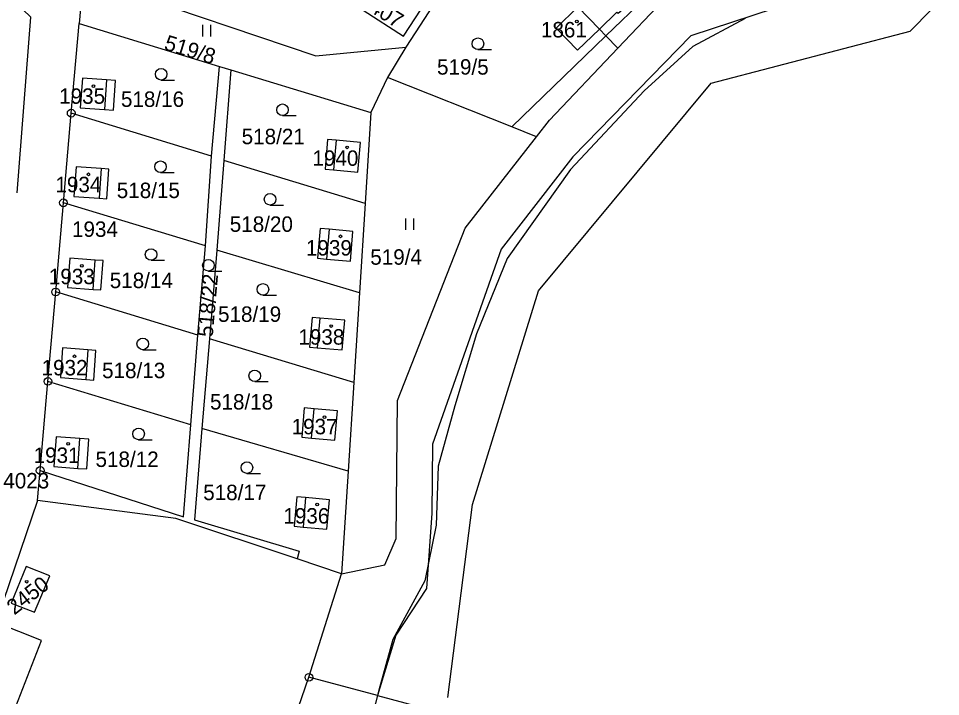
# Model space of a CAD drawing. Extents: x -555757 to -553364, y -1100723 to -1096439.
# Drawn here: x -553858.9 to -553739.5, y -1099822.5 to -1099734.7 of the extents above; entities that cross this region are included whole.
import ezdxf

# ---------------------------------------------------------------- set-up
doc = ezdxf.new("R2010")
doc.units = 0
for name, color, linetype in [('01_HLADINA', 7, 'Continuous'), ('BUDOVY', 7, 'Continuous'), ('C$SLO$PARCELY', 7, 'Continuous'), ('CISLO_PBPP', 7, 'Continuous'), ('HRANICE$PARCELY', 7, 'Continuous'), ('HRANICE_PARCEL', 7, 'Continuous'), ('SLOUPY', 7, 'Continuous'), ('SLUCKOV$$C$RA', 7, 'Continuous'), ('VSTUP', 7, 'Continuous'), ('ZNA$KY$KULTUR', 7, 'Continuous')]:
    doc.layers.add(name, color=color, linetype=linetype)

# ---------------------------------------------------------------- blocks, each defined once
blk = doc.blocks.new('4$02')
at = {"layer": 'SLOUPY'}
blk.add_circle((0, 0), 0.175, dxfattribs=at)
blk = doc.blocks.new('3$04')
at = {"layer": 'ZNA$KY$KULTUR'}
blk.add_line((0.01, 0), (1.76, 0), dxfattribs=at)
blk.add_circle((0.01, 0.75), 0.75, dxfattribs=at)
blk = doc.blocks.new('3$06')
at = {"layer": 'SLOUPY'}
for p, q in [((-0.517, 0.235), (-0.517, 1.735)), ((0.517, 0.235), (0.517, 1.735))]:
    blk.add_line(p, q, dxfattribs=at)
blk = doc.blocks.new('1$05')
at = {"layer": 'SLOUPY'}
for radius in [0.5, 0.032]:
    blk.add_circle((0, 0), radius, dxfattribs=at)

msp = doc.modelspace()

# ---------------------------------------------------------------- linework, layer by layer
at = {"layer": '01_HLADINA'}
msp.add_lwpolyline([(-553764.8, -1099734.68), (-553771.56, -1099738.28), (-553777.87, -1099744.04), (-553787.42, -1099754.21), (-553795.62, -1099765.73), (-553799.59, -1099775.5), (-553802.39, -1099784.81), (-553804.56, -1099792.64), (-553804.83, -1099800.29), (-553806.27, -1099807.49), (-553810.42, -1099815.09), (-553812.23, -1099821.66), (-553822.54, -1099861.94), (-553828.57, -1099882.53), (-553839.71, -1099923.59), (-553849.23, -1099948.2), (-553865.68, -1099969.96), (-553893.29, -1100000.63), (-553919.97, -1100033.13), (-553931.32, -1100050.03), (-553945.46, -1100081.73), (-553953.11, -1100099.32), (-553965.26, -1100164.74)], dxfattribs=at)
at = {"layer": 'HRANICE$PARCELY'}
for p, q in [((-553803.57, -1099730.43), (-553808.76, -1099738.37)), ((-553783.67, -1099736.02), (-553786.45, -1099733.15)), ((-553852.09, -1099746.92), (-553851.08, -1099735.3)), ((-553851.08, -1099735.3), (-553832.88, -1099740.86)), ((-553808.76, -1099738.37), (-553811.13, -1099742.3)), ((-553833.9, -1099752.51), (-553832.88, -1099740.86)), ((-553832.88, -1099740.86), (-553831.42, -1099741.31)), ((-553831.42, -1099741.31), (-553832.34, -1099753.04)), ((-553831.42, -1099741.31), (-553813.28, -1099746.85)), ((-553811.13, -1099742.3), (-553813.28, -1099746.85)), ((-553853.1, -1099758.53), (-553852.09, -1099746.92)), ((-553833.9, -1099752.51), (-553852.09, -1099746.92)), ((-553813.28, -1099746.85), (-553814.03, -1099758.64)), ((-553834.7, -1099764.12), (-553833.9, -1099752.51)), ((-553832.34, -1099753.04), (-553833.21, -1099764.65)), ((-553814.03, -1099758.64), (-553832.34, -1099753.04)), ((-553854.1, -1099770.08), (-553853.1, -1099758.53)), ((-553834.7, -1099764.12), (-553853.1, -1099758.53)), ((-553814.03, -1099758.64), (-553814.76, -1099770.17)), ((-553835.69, -1099775.67), (-553834.7, -1099764.12)), ((-553833.21, -1099764.65), (-553834.17, -1099776.15)), ((-553814.76, -1099770.17), (-553833.21, -1099764.65)), ((-553855.11, -1099781.66), (-553854.1, -1099770.08)), ((-553835.69, -1099775.67), (-553854.1, -1099770.08)), ((-553814.76, -1099770.17), (-553815.5, -1099781.79)), ((-553836.59, -1099787.29), (-553835.69, -1099775.67)), ((-553834.17, -1099776.15), (-553835.18, -1099787.74)), ((-553815.5, -1099781.79), (-553834.17, -1099776.15)), ((-553856.11, -1099793.2), (-553855.11, -1099781.66)), ((-553836.59, -1099787.29), (-553855.11, -1099781.66)), ((-553815.5, -1099781.79), (-553816.23, -1099793.29)), ((-553837.54, -1099799.19), (-553836.59, -1099787.29)), ((-553816.23, -1099793.29), (-553835.18, -1099787.74)), ((-553856.45, -1099797.1), (-553856.11, -1099793.2)), ((-553856.11, -1099793.2), (-553837.54, -1099799.19)), ((-553816.23, -1099793.29), (-553817.07, -1099806.56)), ((-553856.45, -1099797.1), (-553861.86, -1099812.88)), ((-553822.54, -1099803.65), (-553822.81, -1099804.65)), ((-553817.07, -1099806.56), (-553822.81, -1099804.65)), ((-553821.3, -1099819.98), (-553817.07, -1099806.56)), ((-553839.56, -1099872.13), (-553821.3, -1099819.98)), ((-553812.43, -1099822.35), (-553821.3, -1099819.98))]:
    msp.add_line(p, q, dxfattribs=at)
for points in [[(-553803.28, -1099822.6), (-553800.12, -1099797.62), (-553791.55, -1099769.92), (-553769.18, -1099743.04), (-553743.39, -1099736.29), (-553735.05, -1099727.74), (-553719.16, -1099706.71), (-553717.63, -1099691.83), (-553706.15, -1099683.31), (-553679.42, -1099688.88), (-553643.93, -1099701.57), (-553622.25, -1099699.32), (-553620.43, -1099698.1)], [(-553816.18, -1099688.57), (-553821.9, -1099695.19), (-553833.44, -1099708.79), (-553850.78, -1099731.87), (-553851.08, -1099735.3)], [(-553816.32, -1099690.25), (-553846.25, -1099730.72), (-553820.42, -1099739.49), (-553808.76, -1099738.37)], [(-553811.96, -1099730.07), (-553814.25, -1099733.59), (-553809.04, -1099736.96), (-553806.76, -1099733.44), (-553811.96, -1099730.07)], [(-553783.67, -1099736.02), (-553781.39, -1099733.82), (-553781.23, -1099733.99), (-553780.67, -1099733.48), (-553780.85, -1099733.3), (-553783.63, -1099730.42), (-553786.45, -1099733.15)], [(-553859.1, -1099757.24), (-553857.32, -1099734.5), (-553861.5, -1099730.48)], [(-553781.27, -1099738.49), (-553775.38, -1099732.3), (-553772.86, -1099731.35)], [(-553786.45, -1099733.15), (-553789.27, -1099735.89), (-553786.49, -1099738.76), (-553783.67, -1099736.02)], [(-553781.27, -1099738.49), (-553782.83, -1099736.89), (-553783.67, -1099736.02)], [(-553791.82, -1099749.97), (-553790.14, -1099747.81), (-553781.27, -1099738.49)], [(-553847.78, -1099746.44), (-553846.62, -1099746.53), (-553846.35, -1099742.68), (-553847.5, -1099742.6), (-553850.64, -1099742.37), (-553850.91, -1099746.22), (-553847.78, -1099746.44)], [(-553791.82, -1099749.97), (-553795.02, -1099748.7), (-553811.13, -1099742.3)], [(-553818.1, -1099754.28), (-553814.96, -1099754.56), (-553814.62, -1099750.7), (-553817.76, -1099750.43), (-553818.87, -1099750.33), (-553819.21, -1099754.19), (-553818.1, -1099754.28)], [(-553817.07, -1099806.56), (-553811.48, -1099805.4), (-553810.01, -1099801.99), (-553809.8, -1099784.13), (-553801.07, -1099761.83), (-553791.82, -1099749.97)], [(-553848.49, -1099757.95), (-553847.48, -1099758.03), (-553847.2, -1099754.17), (-553848.21, -1099754.1), (-553851.47, -1099753.86), (-553851.74, -1099757.72), (-553848.49, -1099757.95)], [(-553815.59, -1099762.23), (-553818.68, -1099761.96), (-553819.84, -1099761.86), (-553820.18, -1099765.72), (-553819.01, -1099765.82), (-553815.93, -1099766.09), (-553815.59, -1099762.23)], [(-553849.26, -1099769.75), (-553848.24, -1099769.82), (-553847.97, -1099766.01), (-553848.99, -1099765.94), (-553852.29, -1099765.7), (-553852.57, -1099769.51), (-553849.26, -1099769.75)], [(-553819.88, -1099773.46), (-553820.88, -1099773.37), (-553821.22, -1099777.22), (-553820.21, -1099777.31), (-553816.98, -1099777.59), (-553816.64, -1099773.74), (-553819.88, -1099773.46)], [(-553849.92, -1099777.57), (-553853.2, -1099777.33), (-553853.48, -1099781.17), (-553850.19, -1099781.4), (-553849.17, -1099781.48), (-553848.9, -1099777.64), (-553849.92, -1099777.57)], [(-553817.61, -1099785.48), (-553820.63, -1099785.21), (-553821.9, -1099785.1), (-553822.22, -1099788.9), (-553820.96, -1099789.01), (-553817.94, -1099789.27), (-553817.61, -1099785.48)], [(-553835.18, -1099787.74), (-553836.1, -1099799.58), (-553822.54, -1099803.65)], [(-553851.25, -1099792.92), (-553850.08, -1099793), (-553849.8, -1099789.15), (-553850.97, -1099789.07), (-553854.06, -1099788.84), (-553854.34, -1099792.7), (-553851.25, -1099792.92)], [(-553822.81, -1099804.65), (-553838.53, -1099799.43), (-553856.45, -1099797.1)], [(-553822.05, -1099800.52), (-553818.98, -1099800.79), (-553818.64, -1099796.98), (-553821.72, -1099796.71), (-553822.86, -1099796.61), (-553823.2, -1099800.42), (-553822.05, -1099800.52)], [(-553857.93, -1099805.64), (-553859.85, -1099810.36), (-553856.83, -1099811.55), (-553854.86, -1099806.85), (-553857.93, -1099805.64)], [(-553869.83, -1099833.09), (-553863.85, -1099835.44), (-553855.94, -1099815.22), (-553861.86, -1099812.88)]]:
    msp.add_lwpolyline(points, dxfattribs=at)
at = {"layer": 'HRANICE_PARCEL'}
msp.add_line((-553812.43, -1099822.35), (-553803.55, -1099824.71), dxfattribs=at)
msp.add_line((-553812.43, -1099822.35), (-553803.55, -1099824.71), dxfattribs=at)
msp.add_lwpolyline([(-553620.54, -1099687.95), (-553627.97, -1099693.34), (-553647.84, -1099691.97), (-553674.12, -1099683.54), (-553699.27, -1099678.15), (-553707.5, -1099676.52), (-553711.54, -1099677.53), (-553722.43, -1099686.1), (-553726.32, -1099704.19), (-553739.54, -1099722.43), (-553747.73, -1099728.95), (-553771.83, -1099736.9), (-553787.11, -1099752.56), (-553796.41, -1099764.53), (-553805.28, -1099789.79), (-553805.39, -1099798.72), (-553806.07, -1099808.49), (-553810.02, -1099814.54), (-553812.43, -1099822.35)], dxfattribs=at)
msp.add_lwpolyline([(-553620.54, -1099687.95), (-553627.97, -1099693.34), (-553647.84, -1099691.97), (-553674.12, -1099683.54), (-553699.27, -1099678.15), (-553707.5, -1099676.52), (-553711.54, -1099677.53), (-553722.43, -1099686.1), (-553726.32, -1099704.19), (-553739.54, -1099722.43), (-553747.73, -1099728.95), (-553771.83, -1099736.9), (-553787.11, -1099752.56), (-553796.41, -1099764.53), (-553805.28, -1099789.79), (-553805.39, -1099798.72), (-553806.07, -1099808.49), (-553810.02, -1099814.54), (-553812.43, -1099822.35)], dxfattribs=at)
at = {"layer": 'SLUCKOV$$C$RA'}
for p, q in [((-553775.13, -1099729.42), (-553782.83, -1099736.89)), ((-553795.02, -1099748.7), (-553782.83, -1099736.89)), ((-553847.5, -1099742.6), (-553847.78, -1099746.44)), ((-553817.76, -1099750.43), (-553818.1, -1099754.28)), ((-553848.21, -1099754.1), (-553848.49, -1099757.95)), ((-553818.68, -1099761.96), (-553819.01, -1099765.82)), ((-553849.26, -1099769.75), (-553848.99, -1099765.94)), ((-553819.88, -1099773.46), (-553820.21, -1099777.31)), ((-553849.92, -1099777.57), (-553850.19, -1099781.4)), ((-553820.96, -1099789.01), (-553820.63, -1099785.21)), ((-553851.25, -1099792.92), (-553850.97, -1099789.07)), ((-553821.72, -1099796.71), (-553822.05, -1099800.52))]:
    msp.add_line(p, q, dxfattribs=at)

# ---------------------------------------------------------------- block references
at = {"layer": 'BUDOVY'}
for p in [(-553786.6, -1099735.04), (-553849.22, -1099743.43), (-553816.36, -1099751.35), (-553849.87, -1099754.84), (-553817.2, -1099762.87), (-553850.72, -1099766.7), (-553818.4, -1099774.49), (-553851.66, -1099778.41), (-553819.29, -1099786.3), (-553852.5, -1099789.76), (-553820.24, -1099797.61), (-553857.86, -1099807.6)]:
    msp.add_blockref('4$02', p, dxfattribs=at)
at = {"layer": 'VSTUP'}
for p in [(-553852.09, -1099746.92), (-553853.1, -1099758.53), (-553854.1, -1099770.08), (-553855.11, -1099781.66), (-553856.11, -1099793.2), (-553821.3, -1099819.98)]:
    msp.add_blockref('1$05', p, dxfattribs=at)
at = {"layer": 'ZNA$KY$KULTUR'}
for name, p in [('3$06', (-553834.51, -1099737.23)), ('3$04', (-553799.41, -1099738.68)), ('3$04', (-553840.45, -1099742.63)), ('3$04', (-553824.73, -1099747.23)), ('3$04', (-553840.53, -1099754.6)), ('3$04', (-553826.34, -1099758.82)), ('3$06', (-553808.23, -1099762.28)), ('3$04', (-553841.76, -1099765.97)), ('3$04', (-553834.33, -1099767.37)), ('3$04', (-553827.26, -1099770.49)), ('3$04', (-553842.83, -1099777.55)), ('3$04', (-553828.33, -1099781.69)), ('3$04', (-553843.37, -1099789.21)), ('3$04', (-553829.33, -1099793.58))]:
    msp.add_blockref(name, p, dxfattribs=at)

# ---------------------------------------------------------------- texts
at = {"layer": 'C$SLO$PARCELY'}
for s, rotation, p in [('2407', 328, (-553814.92, -1099732.84)), ('519/8', 343, (-553840.17, -1099738.66)), ('518/22', 85, (-553833.77, -1099775.98)), ('2450', 38, (-553859.46, -1099811.99))]:
    msp.add_text(s, height=2, rotation=rotation, dxfattribs=at).set_placement(p)
for s, p in [('1861', (-553791.24, -1099737.11)), ('519/5', (-553804.7, -1099741.93)), ('1935', (-553853.65, -1099745.71)), ('518/16', (-553845.65, -1099746.11)), ('518/21', (-553830.01, -1099750.94)), ('1940', (-553820.84, -1099753.74)), ('1934', (-553854.14, -1099757.16)), ('518/15', (-553846.19, -1099757.92)), ('518/20', (-553831.55, -1099762.29)), ('1934', (-553851.99, -1099762.94)), ('1939', (-553821.68, -1099765.36)), ('519/4', (-553813.35, -1099766.55)), ('1933', (-553854.99, -1099769.07)), ('518/14', (-553847.1, -1099769.58)), ('518/19', (-553833.07, -1099773.95)), ('1938', (-553822.66, -1099776.9)), ('1932', (-553855.93, -1099780.88)), ('518/13', (-553848.09, -1099781.24)), ('518/18', (-553834.11, -1099785.3)), ('1937', (-553823.54, -1099788.51)), ('1931', (-553856.96, -1099792.22)), ('518/12', (-553848.94, -1099792.74)), ('518/17', (-553834.99, -1099797.04)), ('1936', (-553824.61, -1099800.07))]:
    msp.add_text(s, height=2, dxfattribs=at).set_placement(p)
at = {"layer": 'CISLO_PBPP'}
msp.add_text('4023', height=2, dxfattribs=at).set_placement((-553860.89, -1099795.52))

doc.saveas('drawing.dxf')
